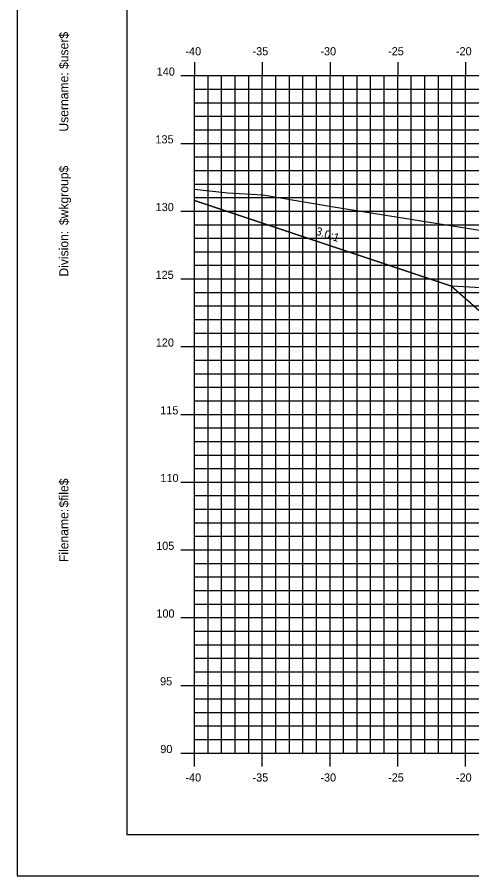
# Model space of a CAD drawing. Extents: x 850598 to 870284, y 366541 to 366651.
# Drawn here: x 864790.2 to 864823.8, y 366541.2 to 366604.5 of the extents above; entities that cross this region are included whole.
import ezdxf

# ---------------------------------------------------------------- set-up
doc = ezdxf.new("R2010")
doc.units = 0
for name, color, linetype in [('ANNOTATION', 7, 'Continuous'), ('BORDER', 7, 'Continuous'), ('D_Roadway_Berm', 7, 'Continuous'), ('D_Roadway_Centerline', 7, 'Continuous'), ('D_Roadway_SlopeLines', 7, 'Continuous'), ('H_V ANNOTATION', 7, 'Continuous'), ('MAJOR', 7, 'Continuous'), ('MINOR', 7, 'Continuous'), ('PLOT BOUNDARY', 7, 'Continuous'), ('S_Roadway_Centerline', 7, 'Continuous')]:
    doc.layers.add(name, color=color, linetype=linetype)

msp = doc.modelspace()

# ---------------------------------------------------------------- linework, layer by layer
at = {"layer": 'BORDER'}
for p, q in [((864798.316, 366649.225), (864798.316, 366544.225)), ((864798.316, 366544.225), (864958.316, 366544.225))]:
    msp.add_line(p, q, dxfattribs=at)
at = {"layer": 'D_Roadway_Berm'}
msp.add_lwpolyline([(864825.771, 366584.486), (864822.271, 366584.696)], dxfattribs=at)
at = {"layer": 'D_Roadway_Centerline'}
msp.add_lwpolyline([(864803.316, 366591.014), (864822.271, 366584.696), (864825.316, 366582.037), (864825.771, 366584.486), (864825.861, 366584.487), (864825.939, 366584.441), (864826.309, 366584.054), (864826.316, 366583.887), (864832.316, 366584.247), (864843.316, 366584.577), (864854.316, 366584.247), (864858.316, 366584.007), (864860.316, 366583.887), (864866.316, 366581.887), (864910.592, 366568.225), (864920.176, 366565.268), (864930.038, 366562.225), (864934.038, 366562.225)], dxfattribs=at)
at = {"layer": 'D_Roadway_SlopeLines'}
msp.add_lwpolyline([(864822.271, 366584.696), (864803.316, 366591.014)], dxfattribs=at)
at = {"layer": 'MAJOR'}
for p, q in [((864803.316, 366601.227), (864803.316, 366600.225)), ((864803.316, 366601.227), (864803.316, 366600.225)), ((864808.316, 366601.227), (864808.316, 366600.225)), ((864808.316, 366601.227), (864808.316, 366600.225)), ((864813.316, 366601.227), (864813.316, 366600.225)), ((864813.316, 366601.227), (864813.316, 366600.225)), ((864818.316, 366601.227), (864818.316, 366600.225)), ((864818.316, 366601.227), (864818.316, 366600.225)), ((864823.316, 366601.227), (864823.316, 366600.225)), ((864823.316, 366601.227), (864823.316, 366600.225)), ((864802.314, 366600.225), (864803.316, 366600.225)), ((864802.314, 366600.225), (864803.316, 366600.225)), ((864803.316, 366600.225), (864943.316, 366600.225)), ((864803.316, 366550.225), (864803.316, 366600.225)), ((864803.316, 366550.225), (864803.316, 366600.225)), ((864803.316, 366600.225), (864943.316, 366600.225)), ((864803.316, 366600.225), (864943.316, 366600.225)), ((864803.316, 366550.225), (864803.316, 366600.225)), ((864803.316, 366550.225), (864803.316, 366600.225)), ((864803.316, 366600.225), (864943.316, 366600.225)), ((864808.316, 366550.225), (864808.316, 366600.225)), ((864808.316, 366550.225), (864808.316, 366600.225)), ((864813.316, 366550.225), (864813.316, 366600.225)), ((864813.316, 366550.225), (864813.316, 366600.225)), ((864818.316, 366550.225), (864818.316, 366600.225)), ((864818.316, 366550.225), (864818.316, 366600.225)), ((864823.316, 366550.225), (864823.316, 366600.225)), ((864823.316, 366550.225), (864823.316, 366600.225)), ((864802.314, 366595.225), (864803.316, 366595.225)), ((864802.314, 366595.225), (864803.316, 366595.225)), ((864803.316, 366595.225), (864943.316, 366595.225)), ((864803.316, 366595.225), (864943.316, 366595.225)), ((864802.314, 366590.225), (864803.316, 366590.225)), ((864802.314, 366590.225), (864803.316, 366590.225)), ((864803.316, 366590.225), (864943.316, 366590.225)), ((864803.316, 366590.225), (864943.316, 366590.225)), ((864802.314, 366585.225), (864803.316, 366585.225)), ((864802.314, 366585.225), (864803.316, 366585.225)), ((864803.316, 366585.225), (864943.316, 366585.225)), ((864803.316, 366585.225), (864943.316, 366585.225)), ((864802.314, 366580.225), (864803.316, 366580.225)), ((864802.314, 366580.225), (864803.316, 366580.225)), ((864803.316, 366580.225), (864943.316, 366580.225)), ((864803.316, 366580.225), (864943.316, 366580.225)), ((864802.314, 366575.225), (864803.316, 366575.225)), ((864802.314, 366575.225), (864803.316, 366575.225)), ((864803.316, 366575.225), (864943.316, 366575.225)), ((864803.316, 366575.225), (864943.316, 366575.225)), ((864802.314, 366570.225), (864803.316, 366570.225)), ((864802.314, 366570.225), (864803.316, 366570.225)), ((864803.316, 366570.225), (864943.316, 366570.225)), ((864803.316, 366570.225), (864943.316, 366570.225)), ((864802.314, 366565.225), (864803.316, 366565.225)), ((864802.314, 366565.225), (864803.316, 366565.225)), ((864803.316, 366565.225), (864943.316, 366565.225)), ((864803.316, 366565.225), (864943.316, 366565.225)), ((864802.314, 366560.225), (864803.316, 366560.225)), ((864802.314, 366560.225), (864803.316, 366560.225)), ((864803.316, 366560.225), (864943.316, 366560.225)), ((864803.316, 366560.225), (864943.316, 366560.225)), ((864802.314, 366555.225), (864803.316, 366555.225)), ((864802.314, 366555.225), (864803.316, 366555.225)), ((864803.316, 366555.225), (864943.316, 366555.225)), ((864803.316, 366555.225), (864943.316, 366555.225)), ((864802.314, 366550.225), (864803.316, 366550.225)), ((864802.314, 366550.225), (864803.316, 366550.225)), ((864803.316, 366550.225), (864943.316, 366550.225)), ((864803.316, 366550.225), (864943.316, 366550.225)), ((864803.316, 366549.223), (864803.316, 366550.225)), ((864803.316, 366550.225), (864943.316, 366550.225)), ((864803.316, 366550.225), (864943.316, 366550.225)), ((864803.316, 366549.223), (864803.316, 366550.225)), ((864808.316, 366549.223), (864808.316, 366550.225)), ((864808.316, 366549.223), (864808.316, 366550.225)), ((864813.316, 366549.223), (864813.316, 366550.225)), ((864813.316, 366549.223), (864813.316, 366550.225)), ((864818.316, 366549.223), (864818.316, 366550.225)), ((864818.316, 366549.223), (864818.316, 366550.225)), ((864823.316, 366549.223), (864823.316, 366550.225)), ((864823.316, 366549.223), (864823.316, 366550.225))]:
    msp.add_line(p, q, dxfattribs=at)
at = {"layer": 'MINOR'}
for p, q in [((864804.316, 366550.225), (864804.316, 366600.225)), ((864804.316, 366550.225), (864804.316, 366600.225)), ((864805.316, 366550.225), (864805.316, 366600.225)), ((864805.316, 366550.225), (864805.316, 366600.225)), ((864806.316, 366550.225), (864806.316, 366600.225)), ((864806.316, 366550.225), (864806.316, 366600.225)), ((864807.316, 366550.225), (864807.316, 366600.225)), ((864807.316, 366550.225), (864807.316, 366600.225)), ((864809.316, 366550.225), (864809.316, 366600.225)), ((864809.316, 366550.225), (864809.316, 366600.225)), ((864810.316, 366550.225), (864810.316, 366600.225)), ((864810.316, 366550.225), (864810.316, 366600.225)), ((864811.316, 366550.225), (864811.316, 366600.225)), ((864811.316, 366550.225), (864811.316, 366600.225)), ((864812.316, 366550.225), (864812.316, 366600.225)), ((864812.316, 366550.225), (864812.316, 366600.225)), ((864814.316, 366550.225), (864814.316, 366600.225)), ((864814.316, 366550.225), (864814.316, 366600.225)), ((864815.316, 366550.225), (864815.316, 366600.225)), ((864815.316, 366550.225), (864815.316, 366600.225)), ((864816.316, 366550.225), (864816.316, 366600.225)), ((864816.316, 366550.225), (864816.316, 366600.225)), ((864817.316, 366550.225), (864817.316, 366600.225)), ((864817.316, 366550.225), (864817.316, 366600.225)), ((864819.316, 366550.225), (864819.316, 366600.225)), ((864819.316, 366550.225), (864819.316, 366600.225)), ((864820.316, 366550.225), (864820.316, 366600.225)), ((864820.316, 366550.225), (864820.316, 366600.225)), ((864821.316, 366550.225), (864821.316, 366600.225)), ((864821.316, 366550.225), (864821.316, 366600.225)), ((864822.316, 366550.225), (864822.316, 366600.225)), ((864822.316, 366550.225), (864822.316, 366600.225)), ((864803.316, 366599.225), (864943.316, 366599.225)), ((864803.316, 366599.225), (864804.318, 366599.225)), ((864803.316, 366599.225), (864943.316, 366599.225)), ((864803.316, 366599.225), (864804.318, 366599.225)), ((864803.316, 366598.225), (864943.316, 366598.225)), ((864803.316, 366598.225), (864804.318, 366598.225)), ((864803.316, 366598.225), (864943.316, 366598.225)), ((864803.316, 366598.225), (864804.318, 366598.225)), ((864803.316, 366597.225), (864943.316, 366597.225)), ((864803.316, 366597.225), (864804.318, 366597.225)), ((864803.316, 366597.225), (864943.316, 366597.225)), ((864803.316, 366597.225), (864804.318, 366597.225)), ((864803.316, 366596.225), (864943.316, 366596.225)), ((864803.316, 366596.225), (864804.318, 366596.225)), ((864803.316, 366596.225), (864943.316, 366596.225)), ((864803.316, 366596.225), (864804.318, 366596.225)), ((864803.316, 366594.225), (864943.316, 366594.225)), ((864803.316, 366594.225), (864804.318, 366594.225)), ((864803.316, 366594.225), (864943.316, 366594.225)), ((864803.316, 366594.225), (864804.318, 366594.225)), ((864803.316, 366593.225), (864943.316, 366593.225)), ((864803.316, 366593.225), (864804.318, 366593.225)), ((864803.316, 366593.225), (864943.316, 366593.225)), ((864803.316, 366593.225), (864804.318, 366593.225)), ((864803.316, 366592.225), (864943.316, 366592.225)), ((864803.316, 366592.225), (864804.318, 366592.225)), ((864803.316, 366592.225), (864943.316, 366592.225)), ((864803.316, 366592.225), (864804.318, 366592.225)), ((864803.316, 366591.225), (864943.316, 366591.225)), ((864803.316, 366591.225), (864804.318, 366591.225)), ((864803.316, 366591.225), (864943.316, 366591.225)), ((864803.316, 366591.225), (864804.318, 366591.225)), ((864803.316, 366589.225), (864943.316, 366589.225)), ((864803.316, 366589.225), (864804.318, 366589.225)), ((864803.316, 366589.225), (864943.316, 366589.225)), ((864803.316, 366589.225), (864804.318, 366589.225)), ((864803.316, 366588.225), (864943.316, 366588.225)), ((864803.316, 366588.225), (864804.318, 366588.225)), ((864803.316, 366588.225), (864943.316, 366588.225)), ((864803.316, 366588.225), (864804.318, 366588.225)), ((864803.316, 366587.225), (864943.316, 366587.225)), ((864803.316, 366587.225), (864804.318, 366587.225)), ((864803.316, 366587.225), (864943.316, 366587.225)), ((864803.316, 366587.225), (864804.318, 366587.225)), ((864803.316, 366586.225), (864943.316, 366586.225)), ((864803.316, 366586.225), (864804.318, 366586.225)), ((864803.316, 366586.225), (864943.316, 366586.225)), ((864803.316, 366586.225), (864804.318, 366586.225)), ((864803.316, 366584.225), (864943.316, 366584.225)), ((864803.316, 366584.225), (864804.318, 366584.225)), ((864803.316, 366584.225), (864943.316, 366584.225)), ((864803.316, 366584.225), (864804.318, 366584.225)), ((864803.316, 366583.225), (864943.316, 366583.225)), ((864803.316, 366583.225), (864804.318, 366583.225)), ((864803.316, 366583.225), (864943.316, 366583.225)), ((864803.316, 366583.225), (864804.318, 366583.225)), ((864803.316, 366582.225), (864943.316, 366582.225)), ((864803.316, 366582.225), (864804.318, 366582.225)), ((864803.316, 366582.225), (864943.316, 366582.225)), ((864803.316, 366582.225), (864804.318, 366582.225)), ((864803.316, 366581.225), (864943.316, 366581.225)), ((864803.316, 366581.225), (864804.318, 366581.225)), ((864803.316, 366581.225), (864943.316, 366581.225)), ((864803.316, 366581.225), (864804.318, 366581.225)), ((864803.316, 366579.225), (864943.316, 366579.225)), ((864803.316, 366579.225), (864804.318, 366579.225)), ((864803.316, 366579.225), (864943.316, 366579.225)), ((864803.316, 366579.225), (864804.318, 366579.225)), ((864803.316, 366578.225), (864943.316, 366578.225)), ((864803.316, 366578.225), (864804.318, 366578.225)), ((864803.316, 366578.225), (864943.316, 366578.225)), ((864803.316, 366578.225), (864804.318, 366578.225)), ((864803.316, 366577.225), (864943.316, 366577.225)), ((864803.316, 366577.225), (864804.318, 366577.225)), ((864803.316, 366577.225), (864943.316, 366577.225)), ((864803.316, 366577.225), (864804.318, 366577.225)), ((864803.316, 366576.225), (864943.316, 366576.225)), ((864803.316, 366576.225), (864804.318, 366576.225)), ((864803.316, 366576.225), (864943.316, 366576.225)), ((864803.316, 366576.225), (864804.318, 366576.225)), ((864803.316, 366574.225), (864943.316, 366574.225)), ((864803.316, 366574.225), (864804.318, 366574.225)), ((864803.316, 366574.225), (864943.316, 366574.225)), ((864803.316, 366574.225), (864804.318, 366574.225)), ((864803.316, 366573.225), (864943.316, 366573.225)), ((864803.316, 366573.225), (864804.318, 366573.225)), ((864803.316, 366573.225), (864943.316, 366573.225)), ((864803.316, 366573.225), (864804.318, 366573.225)), ((864803.316, 366572.225), (864943.316, 366572.225)), ((864803.316, 366572.225), (864804.318, 366572.225)), ((864803.316, 366572.225), (864943.316, 366572.225)), ((864803.316, 366572.225), (864804.318, 366572.225)), ((864803.316, 366571.225), (864943.316, 366571.225)), ((864803.316, 366571.225), (864804.318, 366571.225)), ((864803.316, 366571.225), (864943.316, 366571.225)), ((864803.316, 366571.225), (864804.318, 366571.225)), ((864803.316, 366569.225), (864943.316, 366569.225)), ((864803.316, 366569.225), (864804.318, 366569.225)), ((864803.316, 366569.225), (864943.316, 366569.225)), ((864803.316, 366569.225), (864804.318, 366569.225)), ((864803.316, 366568.225), (864943.316, 366568.225)), ((864803.316, 366568.225), (864804.318, 366568.225)), ((864803.316, 366568.225), (864943.316, 366568.225)), ((864803.316, 366568.225), (864804.318, 366568.225)), ((864803.316, 366567.225), (864943.316, 366567.225)), ((864803.316, 366567.225), (864804.318, 366567.225)), ((864803.316, 366567.225), (864943.316, 366567.225)), ((864803.316, 366567.225), (864804.318, 366567.225)), ((864803.316, 366566.225), (864943.316, 366566.225)), ((864803.316, 366566.225), (864804.318, 366566.225)), ((864803.316, 366566.225), (864943.316, 366566.225)), ((864803.316, 366566.225), (864804.318, 366566.225)), ((864803.316, 366564.225), (864943.316, 366564.225)), ((864803.316, 366564.225), (864804.318, 366564.225)), ((864803.316, 366564.225), (864943.316, 366564.225)), ((864803.316, 366564.225), (864804.318, 366564.225)), ((864803.316, 366563.225), (864943.316, 366563.225)), ((864803.316, 366563.225), (864804.318, 366563.225)), ((864803.316, 366563.225), (864943.316, 366563.225)), ((864803.316, 366563.225), (864804.318, 366563.225)), ((864803.316, 366562.225), (864943.316, 366562.225)), ((864803.316, 366562.225), (864804.318, 366562.225)), ((864803.316, 366562.225), (864943.316, 366562.225)), ((864803.316, 366562.225), (864804.318, 366562.225)), ((864803.316, 366561.225), (864943.316, 366561.225)), ((864803.316, 366561.225), (864804.318, 366561.225)), ((864803.316, 366561.225), (864943.316, 366561.225)), ((864803.316, 366561.225), (864804.318, 366561.225)), ((864803.316, 366559.225), (864943.316, 366559.225)), ((864803.316, 366559.225), (864804.318, 366559.225)), ((864803.316, 366559.225), (864943.316, 366559.225)), ((864803.316, 366559.225), (864804.318, 366559.225)), ((864803.316, 366558.225), (864943.316, 366558.225)), ((864803.316, 366558.225), (864804.318, 366558.225)), ((864803.316, 366558.225), (864943.316, 366558.225)), ((864803.316, 366558.225), (864804.318, 366558.225)), ((864803.316, 366557.225), (864943.316, 366557.225)), ((864803.316, 366557.225), (864804.318, 366557.225)), ((864803.316, 366557.225), (864943.316, 366557.225)), ((864803.316, 366557.225), (864804.318, 366557.225)), ((864803.316, 366556.225), (864943.316, 366556.225)), ((864803.316, 366556.225), (864804.318, 366556.225)), ((864803.316, 366556.225), (864943.316, 366556.225)), ((864803.316, 366556.225), (864804.318, 366556.225)), ((864803.316, 366554.225), (864943.316, 366554.225)), ((864803.316, 366554.225), (864804.318, 366554.225)), ((864803.316, 366554.225), (864943.316, 366554.225)), ((864803.316, 366554.225), (864804.318, 366554.225)), ((864803.316, 366553.225), (864943.316, 366553.225)), ((864803.316, 366553.225), (864804.318, 366553.225)), ((864803.316, 366553.225), (864943.316, 366553.225)), ((864803.316, 366553.225), (864804.318, 366553.225)), ((864803.316, 366552.225), (864943.316, 366552.225)), ((864803.316, 366552.225), (864804.318, 366552.225)), ((864803.316, 366552.225), (864943.316, 366552.225)), ((864803.316, 366552.225), (864804.318, 366552.225)), ((864803.316, 366551.225), (864943.316, 366551.225)), ((864803.316, 366551.225), (864804.318, 366551.225)), ((864803.316, 366551.225), (864943.316, 366551.225)), ((864803.316, 366551.225), (864804.318, 366551.225))]:
    msp.add_line(p, q, dxfattribs=at)
at = {"layer": 'PLOT BOUNDARY'}
msp.add_lwpolyline([(864790.223, 366541.166), (864960.223, 366541.166), (864960.223, 366651.166), (864790.223, 366651.166)], close=True, dxfattribs=at)
at = {"layer": 'S_Roadway_Centerline'}
msp.add_lwpolyline([(864803.316, 366591.85), (864805.783, 366591.575), (864808.365, 366591.417), (864813.566, 366590.538), (864826.988, 366588.402), (864835.22, 366587.446), (864838.16, 366586.079), (864841.73, 366584.742), (864853.323, 366580.08), (864856.893, 366578.789), (864860.919, 366579.59), (864866.542, 366580.513)], dxfattribs=at)

# ---------------------------------------------------------------- texts
at = {"layer": 'ANNOTATION'}
msp.add_text('3.0:1', height=0.6, rotation=341.56507, dxfattribs=at).set_placement((864812.199, 366588.507))
at = {"layer": 'BORDER'}
for s, p in [('$user$', (864794.001, 366600.717)), ('Username:', (864794.001, 366596.093)), ('$wkgroup$', (864794.001, 366589.195)), ('Division:', (864794.001, 366585.391)), ('$file$', (864794.001, 366568.351)), ('Filename:', (864794.001, 366564.324))]:
    msp.add_text(s, height=0.6696, rotation=90, dxfattribs=at).set_placement(p)
at = {"layer": 'H_V ANNOTATION'}
for s, p in [('-40', (864802.642, 366601.725)), ('-35', (864807.596, 366601.725)), ('-30', (864812.604, 366601.725)), ('-25', (864817.601, 366601.725)), ('-20', (864822.609, 366601.725)), ('140', (864800.521, 366600.225)), ('135', (864800.43, 366595.225)), ('130', (864800.446, 366590.225)), ('125', (864800.44, 366585.225)), ('120', (864800.456, 366580.225)), ('115', (864800.783, 366575.225)), ('110', (864800.799, 366570.225)), ('105', (864800.483, 366565.225)), ('100', (864800.499, 366560.225)), ('95', (864800.772, 366555.225)), ('90', (864800.788, 366550.225)), ('-40', (864802.642, 366548.125)), ('-35', (864807.596, 366548.125)), ('-30', (864812.604, 366548.125)), ('-25', (864817.601, 366548.125)), ('-20', (864822.609, 366548.125))]:
    msp.add_text(s, height=0.6, dxfattribs=at).set_placement(p)

doc.saveas('drawing.dxf')
